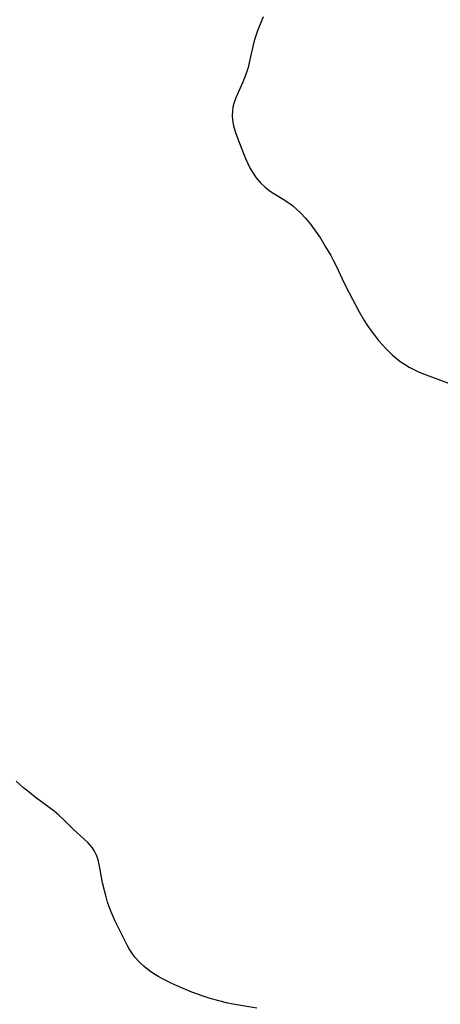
# Model space of a CAD drawing. Header units: metres. Extents: x 1073367 to 1082519, y 1569854 to 1574957.
# Tile 965 of 1056: x 1079686 to 1079806, y 1573139 to 1573419. Entities that reach past the tile are written whole.
import ezdxf

# ---------------------------------------------------------------- set-up
doc = ezdxf.new("R2010")
doc.units = ezdxf.units.M
doc.layers.add('CGG_CurvaNivelLidar_v1', color=253, linetype='Continuous', lineweight=30)

msp = doc.modelspace()

# ---------------------------------------------------------------- linework, layer by layer
at = {"layer": 'CGG_CurvaNivelLidar_v1'}
for p, q in [((1079755.6636, 1573420.1775, 72.5), (1079754.0838, 1573416.1831, 72.5)), ((1079753.587, 1573414.7429, 72.5), (1079753.1389, 1573413.2631, 72.5)), ((1079754.0838, 1573416.1831, 72.5), (1079753.587, 1573414.7429, 72.5)), ((1079752.727, 1573411.6623, 72.5), (1079751.8229, 1573407.4933, 72.5)), ((1079753.1389, 1573413.2631, 72.5), (1079752.727, 1573411.6623, 72.5)), ((1079751.3868, 1573405.7071, 72.5), (1079750.8572, 1573403.9512, 72.5)), ((1079751.8229, 1573407.4933, 72.5), (1079751.3868, 1573405.7071, 72.5)), ((1079750.4146, 1573402.747, 72.5), (1079749.9233, 1573401.5651, 72.5)), ((1079750.8572, 1573403.9512, 72.5), (1079750.4146, 1573402.747, 72.5)), ((1079749.9233, 1573401.5651, 72.5), (1079748.5562, 1573398.5704, 72.5)), ((1079747.9056, 1573397.042, 72.5), (1079747.373, 1573395.4989, 72.5)), ((1079748.5562, 1573398.5704, 72.5), (1079747.9056, 1573397.042, 72.5)), ((1079747.1029, 1573394.3864, 72.5), (1079746.9413, 1573393.2607, 72.5)), ((1079747.373, 1573395.4989, 72.5), (1079747.1029, 1573394.3864, 72.5)), ((1079746.9413, 1573393.2607, 72.5), (1079746.9016, 1573392.0083, 72.5)), ((1079746.9016, 1573392.0083, 72.5), (1079746.9985, 1573390.7511, 72.5)), ((1079746.9985, 1573390.7511, 72.5), (1079747.3007, 1573389.13, 72.5)), ((1079747.3007, 1573389.13, 72.5), (1079747.7531, 1573387.5107, 72.5)), ((1079747.7531, 1573387.5107, 72.5), (1079748.3064, 1573385.8905, 72.5)), ((1079748.3064, 1573385.8905, 72.5), (1079750.1145, 1573381.2264, 72.5)), ((1079750.1145, 1573381.2264, 72.5), (1079750.7081, 1573379.777, 72.5)), ((1079750.7081, 1573379.777, 72.5), (1079751.3361, 1573378.3506, 72.5)), ((1079751.3361, 1573378.3506, 72.5), (1079752.0227, 1573376.9631, 72.5)), ((1079752.0227, 1573376.9631, 72.5), (1079752.8207, 1573375.5854, 72.5)), ((1079752.8207, 1573375.5854, 72.5), (1079753.7196, 1573374.284, 72.5)), ((1079753.7196, 1573374.284, 72.5), (1079754.9111, 1573372.8781, 72.5)), ((1079754.9111, 1573372.8781, 72.5), (1079756.243, 1573371.6098, 72.5)), ((1079756.243, 1573371.6098, 72.5), (1079757.4514, 1573370.6623, 72.5)), ((1079757.4514, 1573370.6623, 72.5), (1079758.7252, 1573369.7987, 72.5)), ((1079758.7252, 1573369.7987, 72.5), (1079761.4059, 1573368.1732, 72.5)), ((1079761.4059, 1573368.1732, 72.5), (1079762.7273, 1573367.3222, 72.5)), ((1079762.7273, 1573367.3222, 72.5), (1079764.0258, 1573366.3611, 72.5)), ((1079764.0258, 1573366.3611, 72.5), (1079765.2676, 1573365.3101, 72.5)), ((1079765.2676, 1573365.3101, 72.5), (1079766.4531, 1573364.1803, 72.5)), ((1079766.4531, 1573364.1803, 72.5), (1079767.7496, 1573362.7851, 72.5)), ((1079767.7496, 1573362.7851, 72.5), (1079769.1327, 1573361.096, 72.5)), ((1079769.1327, 1573361.096, 72.5), (1079770.1168, 1573359.7817, 72.5)), ((1079770.1168, 1573359.7817, 72.5), (1079771.0669, 1573358.4329, 72.5)), ((1079771.0669, 1573358.4329, 72.5), (1079771.9875, 1573357.0563, 72.5)), ((1079771.9875, 1573357.0563, 72.5), (1079773.4915, 1573354.6628, 72.5)), ((1079773.4915, 1573354.6628, 72.5), (1079774.9348, 1573352.1729, 72.5)), ((1079774.9348, 1573352.1729, 72.5), (1079775.6265, 1573350.884, 72.5)), ((1079775.6265, 1573350.884, 72.5), (1079776.4401, 1573349.2579, 72.5)), ((1079776.4401, 1573349.2579, 72.5), (1079778.7661, 1573344.3125, 72.5)), ((1079778.7661, 1573344.3125, 72.5), (1079780.1592, 1573341.531, 72.5)), ((1079780.1592, 1573341.531, 72.5), (1079783.0353, 1573336.1686, 72.5)), ((1079783.0353, 1573336.1686, 72.5), (1079784.4657, 1573333.6688, 72.5)), ((1079784.4657, 1573333.6688, 72.5), (1079785.3059, 1573332.3435, 72.5)), ((1079785.3059, 1573332.3435, 72.5), (1079786.193, 1573331.0505, 72.5)), ((1079786.193, 1573331.0505, 72.5), (1079787.3575, 1573329.4881, 72.5)), ((1079787.3575, 1573329.4881, 72.5), (1079788.5816, 1573327.975, 72.5)), ((1079788.5816, 1573327.975, 72.5), (1079789.5967, 1573326.8046, 72.5)), ((1079789.5967, 1573326.8046, 72.5), (1079790.6445, 1573325.6685, 72.5)), ((1079790.6445, 1573325.6685, 72.5), (1079791.5442, 1573324.7509, 72.5)), ((1079791.5442, 1573324.7509, 72.5), (1079792.4725, 1573323.8674, 72.5)), ((1079792.4725, 1573323.8674, 72.5), (1079793.5714, 1573322.9118, 72.5)), ((1079793.5714, 1573322.9118, 72.5), (1079794.7166, 1573322.0165, 72.5)), ((1079794.7166, 1573322.0165, 72.5), (1079795.9108, 1573321.1892, 72.5)), ((1079795.9108, 1573321.1892, 72.5), (1079797.3149, 1573320.3477, 72.5)), ((1079797.3149, 1573320.3477, 72.5), (1079798.7748, 1573319.5919, 72.5)), ((1079798.7748, 1573319.5919, 72.5), (1079800.1277, 1573318.975, 72.5)), ((1079800.1277, 1573318.975, 72.5), (1079802.9081, 1573317.8561, 72.5)), ((1079802.9081, 1573317.8561, 72.5), (1079810.2606, 1573315.1678, 72.5)), ((1079686.428, 1573201.489, 72.5), (1079685.399, 1573202.4594, 72.5)), ((1079687.5284, 1573200.515, 72.5), (1079686.428, 1573201.489, 72.5)), ((1079688.6575, 1573199.5721, 72.5), (1079687.5284, 1573200.515, 72.5)), ((1079690.8286, 1573197.8726, 72.5), (1079688.6575, 1573199.5721, 72.5)), ((1079694.7941, 1573194.9625, 72.5), (1079690.8286, 1573197.8726, 72.5)), ((1079696.1845, 1573193.9, 72.5), (1079694.7941, 1573194.9625, 72.5)), ((1079697.5148, 1573192.7926, 72.5), (1079696.1845, 1573193.9, 72.5)), ((1079699.256, 1573191.1533, 72.5), (1079697.5148, 1573192.7926, 72.5)), ((1079701.4889, 1573188.9252, 72.5), (1079699.256, 1573191.1533, 72.5)), ((1079702.61, 1573187.8557, 72.5), (1079701.4889, 1573188.9252, 72.5)), ((1079704.7489, 1573185.9537, 72.5), (1079702.61, 1573187.8557, 72.5)), ((1079705.7629, 1573184.9914, 72.5), (1079704.7489, 1573185.9537, 72.5)), ((1079706.4479, 1573184.2542, 72.5), (1079705.7629, 1573184.9914, 72.5)), ((1079707.0706, 1573183.4751, 72.5), (1079706.4479, 1573184.2542, 72.5)), ((1079707.4, 1573182.9969, 72.5), (1079707.0706, 1573183.4751, 72.5)), ((1079707.7709, 1573182.3752, 72.5), (1079707.4, 1573182.9969, 72.5)), ((1079708.2242, 1573181.4221, 72.5), (1079707.7709, 1573182.3752, 72.5)), ((1079708.6871, 1573180.0986, 72.5), (1079708.2242, 1573181.4221, 72.5)), ((1079709.0435, 1573178.7061, 72.5), (1079708.6871, 1573180.0986, 72.5)), ((1079709.3335, 1573177.2627, 72.5), (1079709.0435, 1573178.7061, 72.5)), ((1079709.996, 1573173.558, 72.5), (1079709.3335, 1573177.2627, 72.5)), ((1079710.5864, 1573170.9208, 72.5), (1079709.996, 1573173.558, 72.5)), ((1079710.9686, 1573169.4778, 72.5), (1079710.5864, 1573170.9208, 72.5)), ((1079711.3937, 1573168.0454, 72.5), (1079710.9686, 1573169.4778, 72.5)), ((1079711.8651, 1573166.6299, 72.5), (1079711.3937, 1573168.0454, 72.5)), ((1079712.3878, 1573165.2382, 72.5), (1079711.8651, 1573166.6299, 72.5)), ((1079712.9659, 1573163.8764, 72.5), (1079712.3878, 1573165.2382, 72.5)), ((1079713.5594, 1573162.6261, 72.5), (1079712.9659, 1573163.8764, 72.5)), ((1079714.7965, 1573160.159, 72.5), (1079713.5594, 1573162.6261, 72.5)), ((1079716.278, 1573157.073, 72.5), (1079714.7965, 1573160.159, 72.5)), ((1079717.0635, 1573155.5564, 72.5), (1079716.278, 1573157.073, 72.5)), ((1079717.557, 1573154.6997, 72.5), (1079717.0635, 1573155.5564, 72.5)), ((1079718.0852, 1573153.8649, 72.5), (1079717.557, 1573154.6997, 72.5)), ((1079718.5106, 1573153.2499, 72.5), (1079718.0852, 1573153.8649, 72.5)), ((1079719.2099, 1573152.3359, 72.5), (1079718.5106, 1573153.2499, 72.5)), ((1079720.4617, 1573150.9389, 72.5), (1079719.2099, 1573152.3359, 72.5)), ((1079721.8368, 1573149.6507, 72.5), (1079720.4617, 1573150.9389, 72.5)), ((1079723.3208, 1573148.4727, 72.5), (1079721.8368, 1573149.6507, 72.5)), ((1079724.8641, 1573147.43, 72.5), (1079723.3208, 1573148.4727, 72.5)), ((1079726.0417, 1573146.7182, 72.5), (1079724.8641, 1573147.43, 72.5)), ((1079727.2498, 1573146.0435, 72.5), (1079726.0417, 1573146.7182, 72.5)), ((1079729.7155, 1573144.8055, 72.5), (1079727.2498, 1573146.0435, 72.5)), ((1079731.3941, 1573144.0456, 72.5), (1079729.7155, 1573144.8055, 72.5)), ((1079734.9163, 1573142.5757, 72.5), (1079731.3941, 1573144.0456, 72.5)), ((1079736.752, 1573141.8641, 72.5), (1079734.9163, 1573142.5757, 72.5)), ((1079738.5767, 1573141.2086, 72.5), (1079736.752, 1573141.8641, 72.5)), ((1079740.2971, 1573140.657, 72.5), (1079738.5767, 1573141.2086, 72.5)), ((1079743.1095, 1573139.8703, 72.5), (1079740.2971, 1573140.657, 72.5)), ((1079745.6423, 1573139.2863, 72.5), (1079743.1095, 1573139.8703, 72.5)), ((1079747.1006, 1573139.0037, 72.5), (1079745.6423, 1573139.2863, 72.5)), ((1079753.8706, 1573137.8555, 72.5), (1079747.1006, 1573139.0037, 72.5))]:
    msp.add_line(p, q, dxfattribs=at)

doc.saveas('drawing.dxf')
